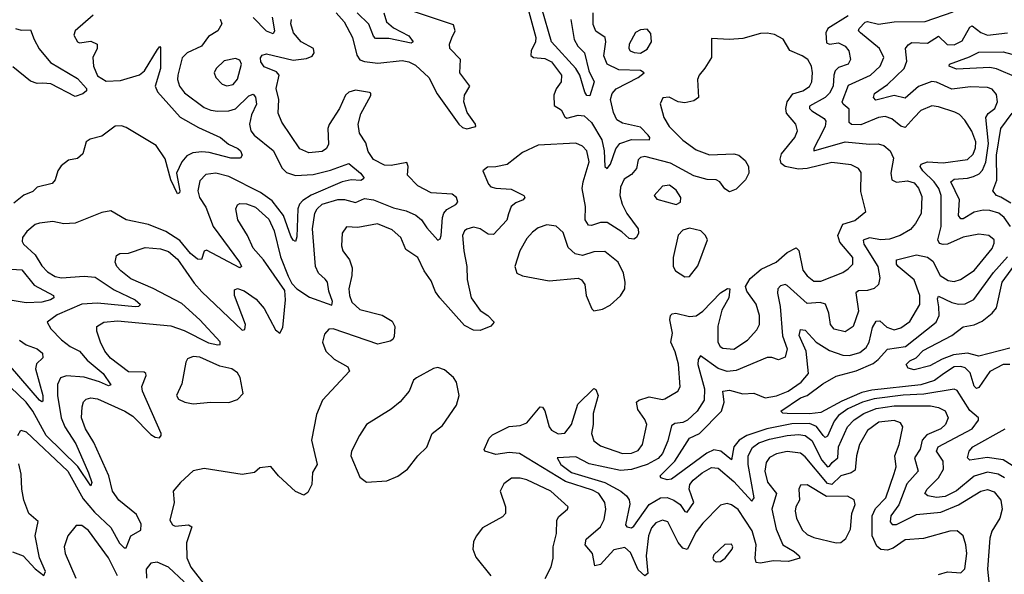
# Model space of a CAD drawing. Extents: x 1603745 to 1745082, y 385868 to 533966.
# Tile 600 of 646: x 1650156 to 1654580, y 506342 to 508834. Entities that reach past the tile are written whole.
import ezdxf

# ---------------------------------------------------------------- set-up
doc = ezdxf.new("R2010")
doc.units = 0

msp = doc.modelspace()

# ---------------------------------------------------------------- linework, layer by layer
at = {"layer": '0CON20XD'}
for points in [[(1652425, 508937.1), (1652475.7, 508755), (1652473.8, 508735), (1652453.5, 508695), (1652452.9, 508672.9), (1652465, 508663.8), (1652515, 508659.8), (1652544.8, 508644.8), (1652590, 508585), (1652589.3, 508555), (1652566.9, 508523.1), (1652555.9, 508495), (1652558.2, 508448.2), (1652588.8, 508428.8), (1652605, 508398.1), (1652615, 508391.2), (1652665, 508405.2), (1652692.2, 508402.2), (1652725, 508372.8), (1652772.2, 508295), (1652782.8, 508245), (1652784.8, 508174.8), (1652795, 508165.6), (1652810.7, 508185), (1652835, 508254.6), (1652852.7, 508277.3), (1652904.8, 508295.2), (1652985.8, 508295), (1652987.3, 508305), (1652980, 508315), (1652945, 508350.7), (1652865, 508370), (1652839.6, 508385), (1652823.4, 508416.6), (1652810.5, 508475), (1652817.8, 508502.2), (1652836.3, 508523.7), (1652935.3, 508574.7), (1652962.5, 508595), (1652945.9, 508605.9), (1652848.3, 508608.3), (1652796.1, 508635), (1652781.2, 508671.2), (1652789.8, 508735), (1652786.1, 508755), (1652745, 508782.7), (1652732.2, 508812.2), (1652733.4, 508865)], [(1652632.7, 508835), (1652647.6, 508745), (1652663.3, 508715), (1652694.1, 508685), (1652713.5, 508605), (1652736.9, 508555), (1652717.5, 508492.5), (1652705, 508494.4), (1652695, 508508.8), (1652672.1, 508585), (1652655.1, 508615.1), (1652545.8, 508735), (1652501.7, 508885)], [(1651056.2, 508836.2), (1651064.4, 508815), (1651045.7, 508784.3), (1651005, 508758.2), (1650972.3, 508715), (1650908.9, 508685), (1650886.7, 508663.3), (1650866.2, 508585), (1650865.3, 508565), (1650874.1, 508535), (1650896.4, 508505), (1650985, 508440), (1651015, 508427.1), (1651045, 508422.9), (1651095, 508424.1), (1651125, 508433.7), (1651185, 508491.5), (1651205, 508500), (1651215, 508486), (1651219.4, 508455), (1651197.5, 508407.5), (1651188.8, 508365), (1651194.3, 508334.3), (1651210, 508315), (1651295, 508246.7), (1651335, 508167.5), (1651355, 508147.6), (1651395, 508134.1), (1651475, 508138.4), (1651552.3, 508157.7), (1651635, 508188.5), (1651687.5, 508145), (1651702.9, 508125), (1651701.4, 508118.6), (1651688.5, 508111.5), (1651645, 508114), (1651605, 508106.3), (1651465, 508046.2), (1651428.8, 508021.2), (1651413.3, 508005), (1651405.5, 507984.5), (1651401.1, 507858.9), (1651395, 507838), (1651385, 507842.9), (1651375, 507861.9), (1651340.6, 507955), (1651290.6, 508020.6), (1651238.2, 508058.2), (1651095, 508129.2), (1651037.5, 508145), (1650991.7, 508138.2), (1650965, 508110.8), (1650956.4, 508065), (1650964.2, 508035), (1650992.3, 507992.3), (1651025.6, 507905), (1651144.1, 507745), (1651152.2, 507725), (1651145, 507718.5), (1650995, 507799.1), (1650985, 507794.2), (1650973.3, 507756.7), (1650955, 507758.9), (1650923.3, 507783.3), (1650875, 507841.6), (1650812.4, 507882.4), (1650735, 507913.2), (1650635, 507934.6), (1650565, 507975.4), (1650525, 507968.2), (1650405, 507919.2), (1650355, 507916.7), (1650305, 507926.8), (1650245, 507920.4), (1650225, 507913.8), (1650187.8, 507882.2), (1650169.1, 507855), (1650167.4, 507837.4), (1650173.3, 507825), (1650225, 507777.1), (1650255, 507728.5), (1650280.6, 507700.6), (1650315, 507680.4), (1650344, 507674), (1650445, 507681.9), (1650495, 507677.6), (1650580.1, 507620.1), (1650674.4, 507575), (1650699.2, 507555), (1650690, 507545), (1650675, 507543.7), (1650505, 507561), (1650435, 507556.2), (1650325, 507508.2), (1650279.2, 507475), (1650295.6, 507445), (1650343.2, 507395), (1650382.5, 507365), (1650425, 507344.3), (1650458.9, 507305), (1650530.5, 507245), (1650565, 507193.3), (1650555, 507189.1), (1650515, 507206.6), (1650445, 507227.8), (1650366.2, 507233.8), (1650340, 507225), (1650325.3, 507195), (1650325.2, 507145), (1650342.1, 507045), (1650359.3, 507005), (1650407.7, 506927.7), (1650465, 506797.9), (1650480.2, 506755), (1650475, 506738.9), (1650416.8, 506826.8), (1650275.6, 506965.6), (1650214.5, 507075), (1650185, 507114.8), (1650115, 507182.4)], [(1650486.7, 508855), (1650405.8, 508785), (1650398.6, 508765), (1650415, 508734.2), (1650425, 508730), (1650475, 508738.5), (1650503.8, 508723.8), (1650504.1, 508705), (1650484.2, 508665), (1650488.2, 508625), (1650505, 508582.2), (1650545, 508558.1), (1650609.5, 508560.5), (1650695, 508585.9), (1650716.2, 508605), (1650775, 508700.8), (1650785, 508713.3), (1650789.2, 508709.2), (1650788.3, 508615), (1650764.8, 508535), (1650775, 508510), (1650877, 508397), (1650959.3, 508349.3), (1651057.5, 508305), (1651093.8, 508275), (1651135.8, 508255), (1651147.5, 508245), (1651156.2, 508225), (1651147.5, 508212.5), (1651105, 508211.5), (1651007.1, 508237.1), (1650975, 508239.8), (1650934, 508236), (1650906.9, 508223.1), (1650884.8, 508195.2), (1650861.2, 508145), (1650875.3, 508064.7), (1650873.9, 508056.1), (1650865, 508052.5), (1650835, 508114.2), (1650809.6, 508209.6), (1650768.9, 508268.9), (1650635, 508350.2), (1650613.4, 508356.6), (1650584.7, 508355.3), (1650525, 508311.1), (1650472.6, 508297.4), (1650455, 508285.8), (1650439.1, 508230.9), (1650415, 508210.8), (1650375, 508203.3), (1650343, 508177), (1650328, 508155), (1650315.8, 508115), (1650301.7, 508098.3), (1650235, 508081.5), (1650215, 508062.7), (1650175, 508045.5), (1650129.5, 508010.5)], [(1651290.2, 508845), (1651300.2, 508785), (1651295, 508771.1), (1651265, 508782.7), (1651205, 508844.1)], [(1651528.6, 507668.6), (1651498.1, 507695), (1651485.2, 507725), (1651471.9, 507895), (1651481.7, 507965), (1651493.2, 507985), (1651515.4, 508005), (1651585, 508026.7), (1651615, 508025.6), (1651665, 508012.9), (1651705, 508030.6), (1651745, 508025.2), (1651835, 507988.3), (1651891.9, 507975), (1651936.3, 507956.3), (1651961.6, 507935), (1651985, 507898.9), (1652035, 507844.2), (1652045, 507848.8), (1652049.7, 507865), (1652055.3, 507944.7), (1652061.8, 507965), (1652075, 507981.5), (1652116, 508004), (1652124.2, 508015), (1652118.6, 508035), (1652099.6, 508049.6), (1652005, 508056.4), (1651945, 508088), (1651898.9, 508135), (1651901.8, 508175), (1651895, 508193.3), (1651825, 508179.2), (1651795, 508180), (1651745, 508206.7), (1651721.4, 508241.4), (1651711, 508281), (1651682.7, 508325), (1651677, 508365), (1651688.5, 508411.5), (1651733.8, 508493.8), (1651733.9, 508503.9), (1651727.6, 508507.6), (1651665, 508517.5), (1651635, 508508.7), (1651619.2, 508495), (1651593.6, 508435), (1651546, 508364), (1651541.2, 508345), (1651543.1, 508275), (1651534.1, 508255.9), (1651515, 508242.5), (1651455.4, 508235.4), (1651415, 508254.5), (1651333.2, 508373.2), (1651317.7, 508415), (1651320, 508475), (1651307.7, 508525), (1651321.5, 508585), (1651310.3, 508600.3), (1651255, 508622.7), (1651238.9, 508645), (1651237.6, 508662.4), (1651246, 508675), (1651265, 508680.4), (1651385, 508652.9), (1651445, 508659.2), (1651469.8, 508670.2), (1651479.6, 508685), (1651475.4, 508705), (1651420.4, 508735), (1651386.6, 508775), (1651374.7, 508815), (1651377.1, 508835)], [(1651577.8, 508865), (1651613.4, 508825), (1651650.9, 508755), (1651671.4, 508675), (1651685, 508654.5), (1651705, 508646.1), (1651765, 508639.3), (1651875, 508650.3), (1651905, 508644.2), (1651935, 508629.4), (1651995, 508574.6), (1652031.7, 508501.7), (1652129.6, 508365), (1652145, 508350), (1652165, 508343.9), (1652205.8, 508355), (1652204.4, 508365), (1652167.3, 508417.3), (1652151.9, 508465), (1652155.2, 508494.8), (1652178.8, 508535), (1652133.2, 508595), (1652137.3, 508655), (1652089.2, 508705), (1652086.9, 508725), (1652097.7, 508752.3), (1652113.2, 508785), (1652105, 508810.6), (1651925, 508871.8)], [(1651792.3, 508865), (1651804.8, 508824.8), (1651835, 508797.2), (1651905, 508762), (1651924.2, 508735), (1651915, 508728.9), (1651815, 508750), (1651755, 508750), (1651745, 508760.6), (1651724.9, 508814.9), (1651671.7, 508865)], [(1653878.3, 508851.7), (1653787.9, 508795), (1653777.9, 508775), (1653780.7, 508730.7), (1653795, 508723.9), (1653835, 508729.7), (1653864.4, 508715), (1653881.5, 508695), (1653888.5, 508655), (1653879.2, 508635), (1653835, 508619.7), (1653820.5, 508605), (1653813.9, 508585), (1653811.5, 508535), (1653795, 508503.7), (1653774.7, 508485), (1653705.4, 508445), (1653705.4, 508435), (1653715.3, 508425), (1653770.3, 508390.3), (1653778.7, 508378.7), (1653775.2, 508355), (1653744.5, 508295.5), (1653723.9, 508255), (1653725, 508244.6), (1653865, 508285.2), (1653975, 508274.7), (1654013.1, 508276.9), (1654038.8, 508268.8), (1654066.9, 508245), (1654081.5, 508211.5), (1654070.5, 508145), (1654075.2, 508115.2), (1654095, 508104.1), (1654145, 508110), (1654175, 508100.7), (1654195, 508076.7), (1654209.7, 508039.7), (1654206, 507964), (1654181.7, 507918.3), (1654158.1, 507891.9), (1654112.2, 507865), (1654065, 507848.5), (1654025, 507845.2), (1653975, 507853.9), (1653946.4, 507843.6), (1653948.6, 507825), (1654012, 507725), (1654021.1, 507675), (1654014.5, 507645), (1653995, 507626.9), (1653965, 507617.4), (1653924.7, 507615.3), (1653913.3, 507606.7), (1653925.3, 507525), (1653900.4, 507455), (1653865, 507431.8), (1653815, 507443.8), (1653798.5, 507465), (1653791.8, 507515), (1653776.1, 507556.1), (1653753.3, 507563.2), (1653695, 507558.8), (1653605, 507639.5), (1653595, 507644.4), (1653575, 507638.6), (1653563.1, 507625), (1653560.9, 507605), (1653572.4, 507545), (1653583.5, 507413.5), (1653603.9, 507355), (1653595, 507317.1), (1653565, 507305.6), (1653535, 507316.2), (1653515, 507316.1), (1653375, 507257.9), (1653335, 507253.4), (1653295, 507266.9), (1653215, 507324.4), (1653205, 507308), (1653202.8, 507285), (1653232.7, 507175), (1653231, 507125), (1653199.5, 507075), (1653155.9, 507035), (1653135, 507024), (1653100.2, 507019.8), (1653085, 507009.1), (1653068, 506942), (1653044.6, 506885.4), (1653025, 506863), (1652975.3, 506834.7), (1652905, 506812.6), (1652855, 506808.8), (1652715, 506838.1), (1652655, 506869.2), (1652571.2, 506865), (1652587.9, 506835), (1652635, 506799.6), (1652785, 506754.9), (1652857.6, 506715), (1652882.4, 506695), (1652895, 506676.7), (1652897.8, 506657.8), (1652877.9, 506565), (1652884.2, 506555), (1652905, 506550.9), (1652915, 506557.7), (1652984.9, 506655.1), (1653035, 506685.2), (1653065, 506686.7), (1653095, 506675.2), (1653123.3, 506655), (1653145, 506624.6), (1653155, 506621.5), (1653184.8, 506665), (1653164.3, 506725), (1653166.9, 506745), (1653181.8, 506765), (1653221.9, 506798.2), (1653265, 506822.3), (1653295, 506819), (1653365, 506759.3), (1653445, 506670), (1653455.8, 506685), (1653429.4, 506835), (1653429, 506875), (1653448.1, 506911.9), (1653477.4, 506932.6), (1653525, 506949.4), (1653605, 506965.1), (1653655, 506969.5), (1653685.4, 506965.4), (1653715, 506943.2), (1653760.7, 506855), (1653785, 506825.3), (1653795, 506827.7), (1653806.5, 506845), (1653832.8, 506865), (1653835.6, 506915), (1653876.1, 507005), (1653905, 507036.1), (1653949.1, 507065), (1654005, 507086.4), (1654085, 507099.2), (1654248.6, 507098.6), (1654285, 507091.9), (1654315, 507076.7), (1654328.2, 507045), (1654316.5, 507015), (1654294.5, 506995.5), (1654231.4, 506968.6), (1654210.4, 506945), (1654202.7, 506905), (1654176.3, 506865), (1654192.7, 506805), (1654142.2, 506747.8), (1654105.7, 506654.3), (1654070, 506605), (1654067.8, 506577.8), (1654075.9, 506565.9), (1654095, 506565.7), (1654185, 506610.5), (1654295, 506621.2), (1654375, 506653.5), (1654475, 506716.1), (1654505, 506722.7), (1654535, 506712.4), (1654564.2, 506675), (1654569.8, 506635), (1654559.8, 506595), (1654524.4, 506535.6), (1654515.7, 506505), (1654505.2, 506364.8), (1654522.5, 506195)], [(1653556.7, 507143.3), (1653608.7, 507165), (1653667.5, 507205), (1653700.9, 507245), (1653689.5, 507345), (1653659.1, 507415), (1653665, 507441.9), (1653685, 507439.2), (1653734.6, 507384.6), (1653795, 507347.1), (1653855, 507326.2), (1653884.8, 507324.8), (1653931.5, 507338.5), (1653959, 507361), (1653972.3, 507385), (1653988.6, 507451.4), (1654005, 507479.4), (1654021.3, 507481.3), (1654052.1, 507452.1), (1654085, 507440.5), (1654115, 507448.9), (1654155, 507478.2), (1654200, 507555), (1654201.3, 507595), (1654175.1, 507665.1), (1654103.1, 507725), (1654095, 507736.2), (1654095.6, 507755), (1654185, 507777.6), (1654235, 507767.3), (1654258.7, 507748.7), (1654292.5, 507685), (1654328.1, 507661.9), (1654355, 507658.2), (1654383.6, 507666.4), (1654445, 507707.3), (1654525, 507805.7), (1654535, 507830), (1654534.4, 507845), (1654510, 507865), (1654465, 507870), (1654395, 507857.5), (1654325, 507825.7), (1654305, 507823.4), (1654289.2, 507829.3), (1654280.8, 507845), (1654296, 507905), (1654297, 508045), (1654285.5, 508075), (1654264.8, 508105), (1654214, 508155), (1654201.6, 508175), (1654206.4, 508185), (1654235, 508196.2), (1654305, 508190.6), (1654415, 508206.5), (1654439.8, 508230.2), (1654450.8, 508259.2), (1654452.4, 508285), (1654434, 508334), (1654402.1, 508382.1), (1654378.4, 508408.4), (1654358.2, 508418.2), (1654285, 508443.4), (1654255, 508446.5), (1654205, 508425.9), (1654175.3, 508395), (1654135, 508350.3), (1654115, 508355.2), (1654075, 508389.3), (1654045, 508399.3), (1654015, 508395.3), (1653935, 508362.1), (1653893.5, 508363.5), (1653882.7, 508372.7), (1653882.9, 508432.9), (1653855.5, 508455), (1653852.2, 508465), (1653879.4, 508540.6), (1653979.2, 508585), (1654022, 508625), (1654038.4, 508665), (1654019.4, 508705), (1653933.8, 508775), (1653925.4, 508785), (1653928.2, 508795), (1653955, 508823.7), (1653965, 508826.3), (1654015, 508814.8), (1654085, 508825.2), (1654225, 508826.8), (1654349.8, 508870.2)], [(1650137.7, 508795), (1650163.2, 508786.8), (1650205, 508788.5), (1650220.3, 508745), (1650243.7, 508703.7), (1650295, 508641.8), (1650415, 508570.4), (1650455.7, 508525), (1650455.6, 508514.4), (1650439.2, 508500.8), (1650405, 508488.8), (1650295.4, 508545.4), (1650260.6, 508549.4), (1650235, 508548.1), (1650205, 508558.6), (1650125, 508621.8)], [(1652945, 508684.3), (1652975, 508701.5), (1652995.5, 508735), (1652992.2, 508772.2), (1652975, 508791.9), (1652945, 508789.1), (1652923.3, 508776.8), (1652893.8, 508725), (1652893.3, 508705), (1652899.4, 508695), (1652916.5, 508686.5), (1652945, 508684.3)], [(1654608.1, 507905), (1654580, 507945), (1654555, 507964.8), (1654515, 507977.3), (1654485, 507979), (1654445, 507970), (1654395, 507939.7), (1654385, 507939.6), (1654374.3, 507955), (1654379, 508025), (1654340, 508105), (1654355, 508118.4), (1654415, 508121.7), (1654441, 508129), (1654467.9, 508142.1), (1654482.6, 508157.4), (1654496.5, 508193.5), (1654508.5, 508278.5), (1654497.1, 508395), (1654507.9, 508412.1), (1654537.5, 508435), (1654549.7, 508465), (1654545, 508498), (1654525, 508522.5), (1654505, 508528.9), (1654428.1, 508531.9), (1654345, 508522.7), (1654275, 508553.7), (1654255, 508556.5), (1654195, 508533.5), (1654135, 508482.2), (1654085, 508493.4), (1654002.3, 508472.3), (1653992.9, 508485), (1653997.3, 508502.7), (1654055, 508542.6), (1654130, 508615), (1654142.2, 508647.8), (1654136.2, 508705), (1654148.3, 508721.8), (1654165, 508731.6), (1654235, 508728.9), (1654285, 508760), (1654323.3, 508723.3), (1654355, 508721.2), (1654390.1, 508739.9), (1654425, 508800.4), (1654435, 508806.7), (1654475, 508776.8), (1654505.2, 508764.8), (1654595, 508774.8)], [(1654285, 506341.5), (1654325, 506352.9), (1654385, 506347.9), (1654403.3, 506366.8), (1654411.6, 506435), (1654407.6, 506475), (1654394.7, 506514.7), (1654367.6, 506537.6), (1654335, 506536), (1654217.1, 506502.9), (1654135, 506497.6), (1654080.7, 506459.3), (1654055, 506450), (1654025, 506454), (1654008.1, 506468.1), (1653986, 506515), (1653985.9, 506605), (1654002.1, 506637.9), (1654047.6, 506685), (1654085.8, 506795), (1654094.2, 506825), (1654088.4, 506875), (1654108.1, 506925), (1654124.5, 507005), (1654113.4, 507023.4), (1654085, 507033.1), (1654015.6, 507025), (1653965, 506988.7), (1653929.2, 506925), (1653915.8, 506875), (1653909.5, 506810.5), (1653892.2, 506797.8), (1653845, 506784.3), (1653805, 506745.5), (1653785, 506749.3), (1653685, 506870), (1653665, 506885.9), (1653605, 506893.8), (1653557.2, 506882.8), (1653525, 506867.3), (1653509.5, 506845), (1653504.3, 506805), (1653515.8, 506755.8), (1653556.3, 506705), (1653535.7, 506635), (1653554.8, 506544.8), (1653584.4, 506474.4), (1653635.5, 506445), (1653658.6, 506425), (1653662, 506415), (1653609.9, 506400.1), (1653542, 506402), (1653485, 506391.9), (1653465.4, 506395.4), (1653460, 506415), (1653464.5, 506475), (1653446.8, 506536.8), (1653385, 506632.8), (1653355, 506654.6), (1653335, 506660.9), (1653305, 506653.3), (1653225, 506571.2), (1653195, 506533.5), (1653155, 506453.8), (1653135, 506458.8), (1653115.3, 506485), (1653068.3, 506578.2), (1653045, 506585.3), (1653015, 506572.7), (1652995, 506550.9), (1652981.3, 506515), (1652970.7, 506425), (1652978.2, 506345), (1652965, 506335.6), (1652935, 506362.1), (1652899.8, 506439.8), (1652875, 506462.8), (1652825, 506451.8), (1652765, 506385.4), (1652740.7, 506380.7), (1652730.4, 506435), (1652696.4, 506475), (1652700.8, 506499.2), (1652765, 506555.6), (1652782.1, 506587.9), (1652789.1, 506635), (1652785.8, 506665), (1652758, 506705), (1652729.9, 506719.9), (1652609.1, 506759.1), (1652401.2, 506885), (1652355, 506889.6), (1652295, 506880.6), (1652246.7, 506895), (1652242.9, 506902.9), (1652265.9, 506954.1), (1652280.9, 506969.1), (1652355, 507006.2), (1652405, 507011.3), (1652435, 507022.5), (1652495, 507094.2), (1652505, 507093.8), (1652515, 507076.2), (1652534.7, 507005), (1652545, 506989.5), (1652575, 506972.7), (1652605, 506976.8), (1652635.2, 507015), (1652663.9, 507106.1), (1652735, 507176.7), (1652745, 507172.5), (1652754.6, 507145), (1652733, 507065), (1652733.4, 507015), (1652725.8, 506975), (1652735, 506942.2), (1652765, 506920), (1652864.6, 506885.4), (1652905, 506885.8), (1652935, 506897.9), (1652953.8, 506925), (1652973.9, 507015), (1652965, 507037.8), (1652932.8, 507082.8), (1652927.5, 507115), (1652937.5, 507125), (1652985, 507140), (1653045, 507127.3), (1653055, 507130.5), (1653112.5, 507165), (1653123.5, 507185), (1653116.6, 507286.6), (1653101.7, 507341.7), (1653081.5, 507385), (1653089.6, 507425), (1653077.1, 507485), (1653080, 507505), (1653087.1, 507512.9), (1653104.5, 507515.5), (1653165, 507500), (1653195, 507502.8), (1653225, 507524), (1653305, 507606.5), (1653336.1, 507626.1), (1653346.7, 507625), (1653342.9, 507585), (1653310.5, 507529.5), (1653293.2, 507456.8), (1653292.8, 507385), (1653303.6, 507365), (1653315, 507357.9), (1653365, 507354.1), (1653426.2, 507393.8), (1653468.7, 507441.3), (1653480.7, 507465), (1653479.7, 507505), (1653465, 507556), (1653423.1, 507615), (1653416.9, 507635), (1653438.1, 507671.9), (1653487.1, 507712.9), (1653555, 507745.3), (1653605, 507788.4), (1653645, 507809.5), (1653657.1, 507797.1), (1653675, 507708.1), (1653693.9, 507683.9), (1653725, 507659.3), (1653755, 507658.7), (1653855, 507698.8), (1653878.9, 507715), (1653899.1, 507735), (1653899.7, 507765), (1653841.7, 507835), (1653831.4, 507865), (1653855.2, 507914.8), (1653907.9, 507932.1), (1653958, 507972), (1653935, 508062.5), (1653937.5, 508147.5), (1653925.6, 508165), (1653891.8, 508181.8), (1653805, 508191.9), (1653695, 508165.8), (1653655, 508161.9), (1653595, 508175.3), (1653578, 508188), (1653573.1, 508206.9), (1653579.2, 508230.8), (1653639.4, 508305), (1653650.5, 508335), (1653643.5, 508365), (1653601.1, 508415), (1653598.3, 508435), (1653604.8, 508465), (1653629.2, 508500.8), (1653675.5, 508514.5), (1653705, 508534.6), (1653714.7, 508555), (1653718.2, 508595), (1653713.5, 508625), (1653696.9, 508655), (1653672.3, 508672.3), (1653616, 508696), (1653586.7, 508746.7), (1653547.6, 508767.6), (1653515, 508773.5), (1653485, 508772.2), (1653405, 508750), (1653345, 508745.7), (1653265, 508750), (1653264.3, 508665), (1653234.1, 508615.9), (1653208.9, 508585), (1653200.9, 508565), (1653205.3, 508484.7), (1653185, 508469.2), (1653145, 508460.8), (1653115, 508465.5), (1653073.9, 508486.1), (1653046.2, 508483.8), (1653034.2, 508455.8), (1653050, 508395), (1653074.6, 508355), (1653135, 508293.5), (1653195, 508248.8), (1653255, 508226.7), (1653365, 508230.8), (1653388, 508225), (1653415, 508202), (1653431.4, 508175), (1653432.9, 508145), (1653417.5, 508115), (1653375, 508072.2), (1653345, 508060.6), (1653325, 508074.4), (1653302.2, 508105), (1653285, 508114), (1653245, 508116.2), (1653185, 508132), (1653079.7, 508189.7), (1652965, 508219.3), (1652945.8, 508215), (1652935.5, 508205), (1652927.2, 508165), (1652905, 508138), (1652872.6, 508117.4), (1652855, 508081.2), (1652853.1, 508045), (1652863.1, 508005), (1652883.7, 507963.7), (1652934.4, 507895), (1652936.5, 507875), (1652927.5, 507855), (1652915, 507848.1), (1652895, 507851.5), (1652861.5, 507881.5), (1652795, 507922.6), (1652766.4, 507923.6), (1652725, 507908.8), (1652711.1, 507911.1), (1652697.1, 507935), (1652697.6, 507995), (1652683.5, 508075), (1652687.1, 508105), (1652714.8, 508195), (1652704.2, 508245), (1652685, 508266.6), (1652655, 508278.8), (1652485, 508270), (1652415, 508237.3), (1652346, 508184), (1652295, 508172.9), (1652257.7, 508172.3), (1652237.5, 508155), (1652261.9, 508095), (1652273.4, 508083.4), (1652295, 508076.9), (1652365, 508073.4), (1652421.4, 508045), (1652425.6, 508035), (1652417.5, 508025), (1652385, 508011.6), (1652364.6, 507995), (1652352.4, 507962.4), (1652345, 507933.3), (1652285, 507868.8), (1652260.9, 507870.9), (1652225, 507893.8), (1652195, 507902.5), (1652165, 507893.5), (1652154.5, 507885), (1652146.2, 507865), (1652151.1, 507795), (1652165.4, 507725), (1652167.2, 507667.2), (1652184.6, 507585), (1652225, 507527.1), (1652260, 507505), (1652287.5, 507475), (1652273.6, 507456.4), (1652225, 507438), (1652195, 507439.2), (1652155, 507459.4), (1652043.9, 507583.9), (1652025, 507611.9), (1652005, 507660.8), (1651972.7, 507705), (1651945.6, 507765), (1651891.3, 507801.3), (1651868.8, 507855), (1651829.4, 507889.4), (1651763.1, 507916.9), (1651675, 507900.8), (1651625, 507904), (1651604.6, 507875.4), (1651602.6, 507817.4), (1651607.8, 507795), (1651637.9, 507755), (1651649.3, 507719.3), (1651648.8, 507685), (1651634.2, 507625), (1651637.3, 507595), (1651648.6, 507565), (1651685, 507532.4), (1651785, 507506.6), (1651829.2, 507479.2), (1651841.1, 507455), (1651838.9, 507411.1), (1651832.9, 507397.1), (1651820, 507390), (1651765, 507376.5), (1651565, 507444.5), (1651545, 507444.3), (1651525, 507421.2), (1651516.9, 507385), (1651530.8, 507345), (1651568.3, 507308.3), (1651630, 507275), (1651638, 507255), (1651515.8, 507125), (1651489.8, 507060.2), (1651467.1, 506945), (1651492.2, 506835), (1651471.2, 506798.8), (1651468.8, 506745), (1651450.7, 506709.3), (1651432.5, 506697.5), (1651395, 506714.2), (1651319.4, 506785), (1651285, 506825.8), (1651235, 506820), (1651211.1, 506798.9), (1651155, 506790.9), (1650985, 506817.5), (1650935, 506807.5), (1650878.1, 506755), (1650846.2, 506715), (1650850, 506665), (1650830.6, 506585), (1650842, 506565), (1650855, 506558.6), (1650915, 506563.8), (1650930, 506555), (1650906, 506484), (1650906.4, 506416.4), (1650924.7, 506374.7), (1650994, 506285)], [(1651087, 508537), (1651115, 508543.8), (1651135, 508567.1), (1651152.9, 508635), (1651145, 508652), (1651125, 508659.4), (1651075, 508649.5), (1651039.2, 508615), (1651030, 508595), (1651037.1, 508575), (1651065, 508544.5), (1651087, 508537)], [(1654636.6, 508575), (1654545, 508613.3), (1654515, 508618.8), (1654365, 508612.3), (1654332.5, 508625), (1654334.3, 508635), (1654423, 508667), (1654465, 508688.8), (1654575, 508690.4), (1654635.9, 508674.1)], [(1654610.2, 508010.2), (1654565, 508037.3), (1654544.5, 508045), (1654528.5, 508065), (1654547, 508113), (1654545.4, 508225.4), (1654563.8, 508345), (1654615.5, 508415)], [(1653105, 508004.4), (1653125, 508013.8), (1653126.7, 508035), (1653105, 508068.1), (1653075, 508091.1), (1653045, 508085.5), (1653006.2, 508045), (1653018.3, 508028.3), (1653105, 508004.4)], [(1650147.3, 506965), (1650160.9, 506989.1), (1650185, 506982.2), (1650372.6, 506805), (1650440.4, 506680.4), (1650491.7, 506621.7), (1650565, 506552.9), (1650605, 506481.5), (1650625, 506460.5), (1650635, 506461.4), (1650654.8, 506515.2), (1650699.6, 506540.4), (1650702.2, 506567.8), (1650681.4, 506611.4), (1650602, 506675), (1650573.1, 506715), (1650557.1, 506785), (1650489.2, 506935), (1650451.1, 506995), (1650433.4, 507045), (1650436, 507095), (1650443.3, 507116.8), (1650455, 507128.8), (1650475.3, 507134.7), (1650505, 507131), (1650628.7, 507075), (1650665, 507051.9), (1650745, 506970.9), (1650765, 506958.2), (1650784.5, 506955.5), (1650792.2, 506965), (1650791.5, 506975), (1650707.5, 507165), (1650705.3, 507185.3), (1650724.7, 507235), (1650723.3, 507245), (1650715, 507250), (1650645, 507251.6), (1650563.6, 507313.6), (1650538.4, 507345), (1650519.6, 507385), (1650502.9, 507435), (1650502, 507455), (1650533.3, 507475), (1650595, 507480.5), (1650835, 507458.5), (1650895, 507437.9), (1651005, 507382.9), (1651046.7, 507373.3), (1651056.7, 507375), (1651057.4, 507387.4), (1650965.1, 507485.1), (1650885, 507558.8), (1650755, 507626.5), (1650655, 507670), (1650610, 507705), (1650592.5, 507725), (1650584.5, 507745), (1650591.2, 507775), (1650605.7, 507784.3), (1650645.4, 507784.6), (1650719.1, 507810.9), (1650788.8, 507805), (1650825, 507791.9), (1650865, 507758.8), (1650940.4, 507650.4), (1650975, 507610.7), (1651155, 507438.9), (1651167.8, 507442.2), (1651171.2, 507465), (1651120.9, 507595), (1651120.4, 507619.6), (1651135, 507626.2), (1651165, 507615.2), (1651218.8, 507578.8), (1651255, 507536.8), (1651305, 507440.9), (1651325, 507425.6), (1651338.3, 507451.8), (1651350.3, 507575), (1651347.2, 507617.2), (1651252.1, 507755), (1651205, 507807.8), (1651179.6, 507865), (1651136.5, 507935), (1651127.8, 507985), (1651135, 508002), (1651145, 508008.5), (1651175, 508007.5), (1651215, 507992), (1651275, 507937.9), (1651299.1, 507885), (1651328.5, 507768.5), (1651361.9, 507681.9), (1651378.9, 507648.9), (1651401.1, 507625), (1651457.8, 507587.8), (1651558.4, 507551.6), (1651562.1, 507567.9), (1651544.4, 507615), (1651539.7, 507655), (1651528.6, 507668.6)], [(1652735, 507526.7), (1652775, 507533.3), (1652809.1, 507550.9), (1652856.3, 507593.7), (1652874.4, 507625), (1652876.9, 507655), (1652869.7, 507695), (1652845.4, 507745), (1652785, 507793.1), (1652735, 507791.5), (1652685, 507774.6), (1652652.5, 507782.5), (1652620, 507810), (1652598, 507878), (1652566.2, 507906.2), (1652525, 507912.5), (1652485, 507898.5), (1652460.3, 507879.7), (1652435, 507850.5), (1652403.1, 507795), (1652380.8, 507725), (1652390, 507695), (1652415, 507683.1), (1652535, 507660.5), (1652665, 507672.9), (1652680, 507665), (1652695.7, 507645), (1652702, 507595), (1652726.7, 507535), (1652735, 507526.7)], [(1653145, 507678.8), (1653165, 507680), (1653202.4, 507727.6), (1653246, 507845), (1653238, 507865), (1653216.2, 507885), (1653165, 507898.1), (1653135, 507889.2), (1653115, 507866.2), (1653092.9, 507765), (1653092.9, 507725), (1653102.5, 507705), (1653145, 507678.8)], [(1654605, 507284.8), (1654574.5, 507285.5), (1654515, 507253.6), (1654465, 507181.6), (1654455, 507176.7), (1654445, 507187.8), (1654426.9, 507246.9), (1654405, 507269.8), (1654385, 507276.1), (1654355, 507274.5), (1654306.8, 507243.2), (1654266.7, 507213.3), (1654205, 507192.8), (1653985, 507169.3), (1653940.7, 507159.3), (1653849.4, 507120.6), (1653755, 507069.4), (1653705, 507063.5), (1653604.2, 507064.3), (1653585.6, 507065.6), (1653576, 507075), (1653665, 507134.8), (1653695, 507145.5), (1653765, 507198.1), (1653825, 507232.5), (1653915, 507256.2), (1653990.6, 507289.4), (1654013.4, 507306.6), (1654055, 507354.3), (1654136, 507365), (1654274, 507475), (1654287.6, 507505), (1654285.7, 507544.3), (1654279.6, 507580.4), (1654285, 507591.5), (1654345, 507562.7), (1654375, 507556.2), (1654405, 507557.6), (1654443.2, 507576.8), (1654531.8, 507698.2), (1654595, 507768.2)], [(1654605, 507358.4), (1654465, 507321.6), (1654415, 507335.2), (1654351.7, 507328.3), (1654300.5, 507309.5), (1654245, 507279.3), (1654175, 507260.4), (1654148.7, 507268.7), (1654139.1, 507285), (1654155, 507301.6), (1654184.8, 507315.2), (1654215, 507348.2), (1654345, 507415.2), (1654395, 507454.6), (1654445, 507463.7), (1654480.1, 507479.9), (1654525.8, 507515), (1654545, 507539.6), (1654571.1, 507655), (1654651.7, 507765)], [(1650091.9, 507715), (1650165, 507710.7), (1650220.8, 507640.8), (1650308, 507595), (1650309.2, 507585), (1650294, 507575), (1650255.4, 507564.6), (1650185, 507561.2), (1650095, 507576.9)], [(1650155, 507394.3), (1650185, 507373.6), (1650235, 507354.5), (1650258.1, 507335), (1650260.6, 507315), (1650231.8, 507288.2), (1650226.3, 507265), (1650260.2, 507145), (1650259.9, 507120.1), (1650255, 507116.4), (1650245, 507124.7), (1650115, 507276)], [(1650935, 507108.6), (1651015, 507115.6), (1651095, 507114.4), (1651135, 507126.9), (1651159.5, 507155), (1651145.9, 507225.9), (1651135, 507247.8), (1651108.6, 507265), (1651055, 507277.7), (1650965, 507317.8), (1650935, 507320.9), (1650910, 507310), (1650901.9, 507295), (1650885, 507197.5), (1650860, 507145), (1650868.8, 507128.8), (1650897.5, 507115), (1650935, 507108.6)], [(1651715, 506756), (1651805, 506762), (1651855, 506782.5), (1651899.2, 506815), (1651945, 506874.2), (1651985, 506914), (1652010, 506975), (1652055, 507010), (1652118.3, 507101.7), (1652130.6, 507145), (1652118, 507205), (1652105, 507226), (1652065, 507260.8), (1652035, 507271.4), (1652015, 507267.5), (1651938.8, 507225), (1651925.8, 507214.2), (1651905.3, 507164.7), (1651865, 507117.5), (1651825.3, 507084.7), (1651715, 507015.8), (1651682.9, 506965), (1651647.5, 506895), (1651644.4, 506875), (1651685, 506778.8), (1651715, 506756)], [(1654581.7, 506775), (1654552.1, 506792.1), (1654505, 506801.5), (1654445, 506783), (1654365, 506717.7), (1654315, 506691.8), (1654275, 506686.5), (1654236, 506695), (1654222.5, 506705), (1654233.2, 506725), (1654284.8, 506775), (1654306.2, 506815), (1654305, 506851.1), (1654275.3, 506895), (1654282.8, 506915), (1654435.5, 506995), (1654464.3, 507035), (1654464, 507045), (1654425, 507078.5), (1654367.6, 507167.6), (1654355, 507174.6), (1654218.3, 507151.7), (1654125, 507146.8), (1653995, 507130.2), (1653942.7, 507115), (1653877.5, 507085), (1653835, 507056.2), (1653815, 507029.7), (1653785, 506963.2), (1653775, 506956.2), (1653765.5, 506965.5), (1653736.8, 507006.8), (1653705, 507020), (1653625, 507017.7), (1653513.8, 506995), (1653422.9, 506965), (1653388.7, 506945), (1653365.5, 506915), (1653355, 506855.7), (1653305.9, 506895.9), (1653275, 506900.9), (1653243.4, 506886.6), (1653085, 506770), (1653065, 506766.4), (1653036.7, 506775), (1653033.8, 506785), (1653099.3, 506850.7), (1653166.2, 506953.8), (1653210.6, 506975), (1653310, 507075), (1653321.4, 507115), (1653315, 507165.7), (1653345, 507169.4), (1653405, 507153.3), (1653455, 507155.5), (1653505, 507135.3), (1653556.7, 507143.3)], [(1654615, 506831), (1654575, 506856.9), (1654503.1, 506866.9), (1654425, 506854.6), (1654414.3, 506865), (1654422.9, 506895), (1654438, 506915), (1654583.8, 506995)], [(1650123, 506443), (1650171.9, 506425), (1650225, 506366.6), (1650265, 506337.1), (1650271.8, 506355), (1650245.5, 506415.5), (1650225.3, 506515), (1650238.7, 506578.7), (1650197.6, 506615), (1650174.3, 506675), (1650165.2, 506725), (1650162.5, 506792.5), (1650151.7, 506838.3)], [(1652517.4, 506322.6), (1652544.7, 506375.3), (1652552.9, 506415), (1652552.3, 506465), (1652567.8, 506525), (1652569.2, 506585), (1652578.6, 506601.4), (1652618, 506635), (1652620.8, 506645), (1652543.1, 506715), (1652435, 506766.8), (1652405, 506774.7), (1652366.1, 506773.9), (1652331.5, 506748.5), (1652315.3, 506715), (1652338.2, 506645), (1652338.5, 506615), (1652325, 506599.6), (1652235, 506550.4), (1652206.3, 506513.7), (1652195, 506488.6), (1652192.3, 506455), (1652205, 506418.6), (1652272.5, 506335)], [(1653825, 506483.1), (1653845, 506484.3), (1653867.6, 506502.4), (1653888.5, 506545), (1653894.7, 506615.3), (1653910, 506655), (1653905.9, 506675.9), (1653875, 506692.5), (1653781.2, 506691.2), (1653695, 506743.8), (1653665, 506742.5), (1653657.5, 506725), (1653659.6, 506675), (1653642.9, 506645), (1653640, 506625), (1653646.1, 506595), (1653672.4, 506542.4), (1653695, 506521.2), (1653725, 506507.5), (1653825, 506483.1)], [(1650594.7, 506335), (1650555, 506416.7), (1650465, 506538.5), (1650435, 506561.1), (1650409.1, 506560.9), (1650371.5, 506515), (1650356.4, 506465), (1650360.5, 506435), (1650408.2, 506325)], [(1653285, 506397.5), (1653305, 506399.4), (1653325.5, 506415), (1653356.7, 506455), (1653360, 506465), (1653355, 506477.5), (1653325, 506475.6), (1653275, 506430), (1653270, 506415), (1653275, 506403.8), (1653285, 506397.5)], [(1650895, 506308.1), (1650825, 506374.6), (1650773.7, 506396.3), (1650745, 506391.5), (1650724.6, 506365), (1650725.4, 506325)]]:
    msp.add_lwpolyline(points, dxfattribs=at)

doc.saveas('drawing.dxf')
